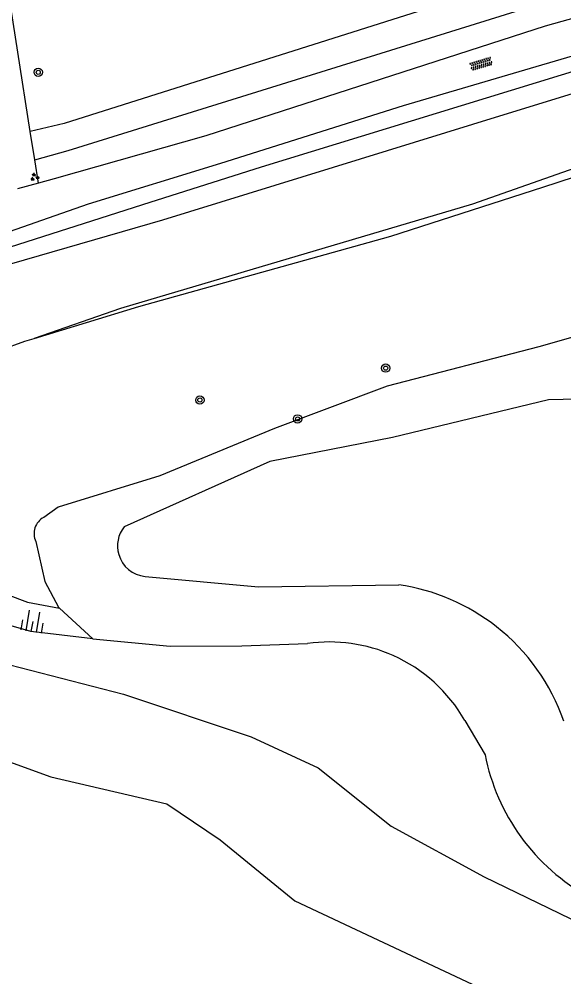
# Model space of a CAD drawing. Extents: x 133000 to 136000, y 400500 to 403500.
# Drawn here: x 134208.5 to 134261.1, y 401728.5 to 401820.9 of the extents above; entities that cross this region are included whole.
import ezdxf

# ---------------------------------------------------------------- set-up
doc = ezdxf.new("R2010")
doc.units = 0
for name, color, linetype in [('gg-knt-BGT kruinlijn', 7, 'Continuous'), ('gg-knt-bovenkant onderkant talud', 7, 'Continuous'), ('gg-knt-onverhard', 7, 'Continuous'), ('gg-kntw-bovenkant insteek waterloop', 7, 'Continuous'), ('gg-kntw-waterlijn', 7, 'Continuous'), ('gt-grn-groengrens', 7, 'Continuous'), ('gt-symb-boom', 7, 'Continuous'), ('gt-symb-groenvak', 7, 'Continuous'), ('gt-symb-overige verharding', 7, 'Continuous'), ('gt-symb-talud symbool', 7, 'Continuous')]:
    doc.layers.add(name, color=color, linetype=linetype)

# ---------------------------------------------------------------- blocks, each defined once
blk = doc.blocks.new('gt0-OVH')
at = {"layer": 'gt-symb-overige verharding'}
for points in [[(-0.972, 0.298), (-0.967, 0.308), (-0.965, 0.319), (-0.966, 0.33), (-0.971, 0.34), (-0.978, 0.348), (-0.988, 0.353), (-0.999, 0.355), (-1.01, 0.354), (-1.02, 0.349), (-1.028, 0.342), (-1.033, 0.332), (-1.035, 0.321), (-1.034, 0.31), (-1.029, 0.3), (-1.022, 0.292), (-1.012, 0.287), (-1.001, 0.285), (-0.99, 0.286), (-0.98, 0.291)], [(-0.872, 0.106), (-0.867, 0.116), (-0.865, 0.126), (-0.866, 0.137), (-0.871, 0.147), (-0.878, 0.156), (-0.888, 0.161), (-0.899, 0.163), (-0.91, 0.162), (-0.92, 0.157), (-0.928, 0.15), (-0.933, 0.14), (-0.935, 0.129), (-0.934, 0.118), (-0.929, 0.108), (-0.922, 0.1), (-0.912, 0.095), (-0.901, 0.092), (-0.89, 0.094), (-0.88, 0.098)], [(-0.772, 0.298), (-0.767, 0.308), (-0.765, 0.319), (-0.766, 0.33), (-0.771, 0.34), (-0.778, 0.348), (-0.788, 0.353), (-0.799, 0.355), (-0.81, 0.354), (-0.82, 0.349), (-0.828, 0.342), (-0.833, 0.332), (-0.835, 0.321), (-0.834, 0.31), (-0.829, 0.3), (-0.822, 0.292), (-0.812, 0.287), (-0.801, 0.285), (-0.79, 0.286), (-0.78, 0.291)], [(-0.672, 0.106), (-0.667, 0.116), (-0.665, 0.126), (-0.666, 0.137), (-0.671, 0.147), (-0.678, 0.156), (-0.688, 0.161), (-0.699, 0.163), (-0.71, 0.162), (-0.72, 0.157), (-0.728, 0.15), (-0.733, 0.14), (-0.735, 0.129), (-0.734, 0.118), (-0.729, 0.108), (-0.722, 0.1), (-0.712, 0.095), (-0.701, 0.092), (-0.69, 0.094), (-0.68, 0.098)], [(-0.572, 0.298), (-0.567, 0.308), (-0.565, 0.319), (-0.566, 0.33), (-0.571, 0.34), (-0.578, 0.348), (-0.588, 0.353), (-0.599, 0.355), (-0.61, 0.354), (-0.62, 0.349), (-0.628, 0.342), (-0.633, 0.332), (-0.635, 0.321), (-0.634, 0.31), (-0.629, 0.3), (-0.622, 0.292), (-0.612, 0.287), (-0.601, 0.285), (-0.59, 0.286), (-0.58, 0.291)], [(-0.472, 0.106), (-0.467, 0.116), (-0.465, 0.126), (-0.466, 0.137), (-0.471, 0.147), (-0.478, 0.156), (-0.488, 0.161), (-0.499, 0.163), (-0.51, 0.162), (-0.52, 0.157), (-0.528, 0.15), (-0.533, 0.14), (-0.535, 0.129), (-0.534, 0.118), (-0.529, 0.108), (-0.522, 0.1), (-0.512, 0.095), (-0.501, 0.092), (-0.49, 0.094), (-0.48, 0.098)], [(-0.372, 0.298), (-0.367, 0.308), (-0.365, 0.319), (-0.366, 0.33), (-0.371, 0.34), (-0.378, 0.348), (-0.388, 0.353), (-0.399, 0.355), (-0.41, 0.354), (-0.42, 0.349), (-0.428, 0.342), (-0.433, 0.332), (-0.435, 0.321), (-0.434, 0.31), (-0.429, 0.3), (-0.422, 0.292), (-0.412, 0.287), (-0.401, 0.285), (-0.39, 0.286), (-0.38, 0.291)], [(-0.272, 0.106), (-0.267, 0.116), (-0.265, 0.126), (-0.266, 0.137), (-0.271, 0.147), (-0.278, 0.156), (-0.288, 0.161), (-0.299, 0.163), (-0.31, 0.162), (-0.32, 0.157), (-0.328, 0.15), (-0.333, 0.14), (-0.335, 0.129), (-0.334, 0.118), (-0.329, 0.108), (-0.322, 0.1), (-0.312, 0.095), (-0.301, 0.092), (-0.29, 0.094), (-0.28, 0.098)], [(-0.172, 0.298), (-0.167, 0.308), (-0.165, 0.319), (-0.166, 0.33), (-0.171, 0.34), (-0.178, 0.348), (-0.188, 0.353), (-0.199, 0.355), (-0.21, 0.354), (-0.22, 0.349), (-0.228, 0.342), (-0.233, 0.332), (-0.235, 0.321), (-0.234, 0.31), (-0.229, 0.3), (-0.222, 0.292), (-0.212, 0.287), (-0.201, 0.285), (-0.19, 0.286), (-0.18, 0.291)], [(-0.072, 0.106), (-0.067, 0.116), (-0.065, 0.126), (-0.066, 0.137), (-0.071, 0.147), (-0.078, 0.156), (-0.088, 0.161), (-0.099, 0.163), (-0.11, 0.162), (-0.12, 0.157), (-0.128, 0.15), (-0.133, 0.14), (-0.135, 0.129), (-0.134, 0.118), (-0.129, 0.108), (-0.122, 0.1), (-0.112, 0.095), (-0.101, 0.092), (-0.09, 0.094), (-0.08, 0.098)], [(0.028, 0.298), (0.033, 0.308), (0.035, 0.319), (0.034, 0.33), (0.029, 0.34), (0.022, 0.348), (0.012, 0.353), (0.001, 0.355), (-0.01, 0.354), (-0.02, 0.349), (-0.028, 0.342), (-0.033, 0.332), (-0.035, 0.321), (-0.034, 0.31), (-0.029, 0.3), (-0.022, 0.292), (-0.012, 0.287), (-0.001, 0.285), (0.01, 0.286), (0.02, 0.291)], [(0.128, 0.106), (0.133, 0.116), (0.135, 0.126), (0.134, 0.137), (0.129, 0.147), (0.122, 0.156), (0.112, 0.161), (0.101, 0.163), (0.09, 0.162), (0.08, 0.157), (0.072, 0.15), (0.067, 0.14), (0.065, 0.129), (0.066, 0.118), (0.071, 0.108), (0.078, 0.1), (0.088, 0.095), (0.099, 0.092), (0.11, 0.094), (0.12, 0.098)], [(0.228, 0.298), (0.233, 0.308), (0.235, 0.319), (0.234, 0.33), (0.229, 0.34), (0.222, 0.348), (0.212, 0.353), (0.201, 0.355), (0.19, 0.354), (0.18, 0.349), (0.172, 0.342), (0.167, 0.332), (0.165, 0.321), (0.166, 0.31), (0.171, 0.3), (0.178, 0.292), (0.188, 0.287), (0.199, 0.285), (0.21, 0.286), (0.22, 0.291)], [(0.328, 0.106), (0.333, 0.116), (0.335, 0.126), (0.334, 0.137), (0.329, 0.147), (0.322, 0.156), (0.312, 0.161), (0.301, 0.163), (0.29, 0.162), (0.28, 0.157), (0.272, 0.15), (0.267, 0.14), (0.265, 0.129), (0.266, 0.118), (0.271, 0.108), (0.278, 0.1), (0.288, 0.095), (0.299, 0.092), (0.31, 0.094), (0.32, 0.098)], [(0.428, 0.298), (0.433, 0.308), (0.435, 0.319), (0.434, 0.33), (0.429, 0.34), (0.422, 0.348), (0.412, 0.353), (0.401, 0.355), (0.39, 0.354), (0.38, 0.349), (0.372, 0.342), (0.367, 0.332), (0.365, 0.321), (0.366, 0.31), (0.371, 0.3), (0.378, 0.292), (0.388, 0.287), (0.399, 0.285), (0.41, 0.286), (0.42, 0.291)], [(0.528, 0.106), (0.533, 0.116), (0.535, 0.126), (0.534, 0.137), (0.529, 0.147), (0.522, 0.156), (0.512, 0.161), (0.501, 0.163), (0.49, 0.162), (0.48, 0.157), (0.472, 0.15), (0.467, 0.14), (0.465, 0.129), (0.466, 0.118), (0.471, 0.108), (0.478, 0.1), (0.488, 0.095), (0.499, 0.092), (0.51, 0.094), (0.52, 0.098)], [(0.628, 0.298), (0.633, 0.308), (0.635, 0.319), (0.634, 0.33), (0.629, 0.34), (0.622, 0.348), (0.612, 0.353), (0.601, 0.355), (0.59, 0.354), (0.58, 0.349), (0.572, 0.342), (0.567, 0.332), (0.565, 0.321), (0.566, 0.31), (0.571, 0.3), (0.578, 0.292), (0.588, 0.287), (0.599, 0.285), (0.61, 0.286), (0.62, 0.291)], [(0.728, 0.106), (0.733, 0.116), (0.735, 0.126), (0.734, 0.137), (0.729, 0.147), (0.722, 0.156), (0.712, 0.161), (0.701, 0.163), (0.69, 0.162), (0.68, 0.157), (0.672, 0.15), (0.667, 0.14), (0.665, 0.129), (0.666, 0.118), (0.671, 0.108), (0.678, 0.1), (0.688, 0.095), (0.699, 0.092), (0.71, 0.094), (0.72, 0.098)], [(0.828, 0.298), (0.833, 0.308), (0.835, 0.319), (0.834, 0.33), (0.829, 0.34), (0.822, 0.348), (0.812, 0.353), (0.801, 0.355), (0.79, 0.354), (0.78, 0.349), (0.772, 0.342), (0.767, 0.332), (0.765, 0.321), (0.766, 0.31), (0.771, 0.3), (0.778, 0.292), (0.788, 0.287), (0.799, 0.285), (0.81, 0.286), (0.82, 0.291)], [(0.928, 0.106), (0.933, 0.116), (0.935, 0.126), (0.934, 0.137), (0.929, 0.147), (0.922, 0.156), (0.912, 0.161), (0.901, 0.163), (0.89, 0.162), (0.88, 0.157), (0.872, 0.15), (0.867, 0.14), (0.865, 0.129), (0.866, 0.118), (0.871, 0.108), (0.878, 0.1), (0.888, 0.095), (0.899, 0.092), (0.91, 0.094), (0.92, 0.098)], [(1.028, 0.298), (1.033, 0.308), (1.035, 0.319), (1.034, 0.33), (1.029, 0.34), (1.022, 0.348), (1.012, 0.353), (1.001, 0.355), (0.99, 0.354), (0.98, 0.349), (0.972, 0.342), (0.967, 0.332), (0.965, 0.321), (0.966, 0.31), (0.971, 0.3), (0.978, 0.292), (0.988, 0.287), (0.999, 0.285), (1.01, 0.286), (1.02, 0.291)], [(-0.972, -0.142), (-0.967, -0.132), (-0.965, -0.121), (-0.966, -0.11), (-0.971, -0.1), (-0.978, -0.092), (-0.988, -0.087), (-0.999, -0.085), (-1.01, -0.086), (-1.02, -0.091), (-1.028, -0.098), (-1.033, -0.108), (-1.035, -0.119), (-1.034, -0.13), (-1.029, -0.14), (-1.022, -0.148), (-1.012, -0.153), (-1.001, -0.155), (-0.99, -0.154), (-0.98, -0.149)], [(-0.872, -0.334), (-0.867, -0.324), (-0.865, -0.314), (-0.866, -0.303), (-0.871, -0.293), (-0.878, -0.284), (-0.888, -0.279), (-0.899, -0.277), (-0.91, -0.278), (-0.92, -0.283), (-0.928, -0.29), (-0.933, -0.3), (-0.935, -0.311), (-0.934, -0.322), (-0.929, -0.332), (-0.922, -0.34), (-0.912, -0.345), (-0.901, -0.348), (-0.89, -0.346), (-0.88, -0.342)], [(-0.772, -0.142), (-0.767, -0.132), (-0.765, -0.121), (-0.766, -0.11), (-0.771, -0.1), (-0.778, -0.092), (-0.788, -0.087), (-0.799, -0.085), (-0.81, -0.086), (-0.82, -0.091), (-0.828, -0.098), (-0.833, -0.108), (-0.835, -0.119), (-0.834, -0.13), (-0.829, -0.14), (-0.822, -0.148), (-0.812, -0.153), (-0.801, -0.155), (-0.79, -0.154), (-0.78, -0.149)], [(-0.672, -0.334), (-0.667, -0.324), (-0.665, -0.314), (-0.666, -0.303), (-0.671, -0.293), (-0.678, -0.284), (-0.688, -0.279), (-0.699, -0.277), (-0.71, -0.278), (-0.72, -0.283), (-0.728, -0.29), (-0.733, -0.3), (-0.735, -0.311), (-0.734, -0.322), (-0.729, -0.332), (-0.722, -0.34), (-0.712, -0.345), (-0.701, -0.348), (-0.69, -0.346), (-0.68, -0.342)], [(-0.572, -0.142), (-0.567, -0.132), (-0.565, -0.121), (-0.566, -0.11), (-0.571, -0.1), (-0.578, -0.092), (-0.588, -0.087), (-0.599, -0.085), (-0.61, -0.086), (-0.62, -0.091), (-0.628, -0.098), (-0.633, -0.108), (-0.635, -0.119), (-0.634, -0.13), (-0.629, -0.14), (-0.622, -0.148), (-0.612, -0.153), (-0.601, -0.155), (-0.59, -0.154), (-0.58, -0.149)], [(-0.472, -0.334), (-0.467, -0.324), (-0.465, -0.314), (-0.466, -0.303), (-0.471, -0.293), (-0.478, -0.284), (-0.488, -0.279), (-0.499, -0.277), (-0.51, -0.278), (-0.52, -0.283), (-0.528, -0.29), (-0.533, -0.3), (-0.535, -0.311), (-0.534, -0.322), (-0.529, -0.332), (-0.522, -0.34), (-0.512, -0.345), (-0.501, -0.348), (-0.49, -0.346), (-0.48, -0.342)], [(-0.372, -0.142), (-0.367, -0.132), (-0.365, -0.121), (-0.366, -0.11), (-0.371, -0.1), (-0.378, -0.092), (-0.388, -0.087), (-0.399, -0.085), (-0.41, -0.086), (-0.42, -0.091), (-0.428, -0.098), (-0.433, -0.108), (-0.435, -0.119), (-0.434, -0.13), (-0.429, -0.14), (-0.422, -0.148), (-0.412, -0.153), (-0.401, -0.155), (-0.39, -0.154), (-0.38, -0.149)], [(-0.272, -0.334), (-0.267, -0.324), (-0.265, -0.314), (-0.266, -0.303), (-0.271, -0.293), (-0.278, -0.284), (-0.288, -0.279), (-0.299, -0.277), (-0.31, -0.278), (-0.32, -0.283), (-0.328, -0.29), (-0.333, -0.3), (-0.335, -0.311), (-0.334, -0.322), (-0.329, -0.332), (-0.322, -0.34), (-0.312, -0.345), (-0.301, -0.348), (-0.29, -0.346), (-0.28, -0.342)], [(-0.172, -0.142), (-0.167, -0.132), (-0.165, -0.121), (-0.166, -0.11), (-0.171, -0.1), (-0.178, -0.092), (-0.188, -0.087), (-0.199, -0.085), (-0.21, -0.086), (-0.22, -0.091), (-0.228, -0.098), (-0.233, -0.108), (-0.235, -0.119), (-0.234, -0.13), (-0.229, -0.14), (-0.222, -0.148), (-0.212, -0.153), (-0.201, -0.155), (-0.19, -0.154), (-0.18, -0.149)], [(-0.072, -0.334), (-0.067, -0.324), (-0.065, -0.314), (-0.066, -0.303), (-0.071, -0.293), (-0.078, -0.284), (-0.088, -0.279), (-0.099, -0.277), (-0.11, -0.278), (-0.12, -0.283), (-0.128, -0.29), (-0.133, -0.3), (-0.135, -0.311), (-0.134, -0.322), (-0.129, -0.332), (-0.122, -0.34), (-0.112, -0.345), (-0.101, -0.348), (-0.09, -0.346), (-0.08, -0.342)], [(0.028, -0.142), (0.033, -0.132), (0.035, -0.121), (0.034, -0.11), (0.029, -0.1), (0.022, -0.092), (0.012, -0.087), (0.001, -0.085), (-0.01, -0.086), (-0.02, -0.091), (-0.028, -0.098), (-0.033, -0.108), (-0.035, -0.119), (-0.034, -0.13), (-0.029, -0.14), (-0.022, -0.148), (-0.012, -0.153), (-0.001, -0.155), (0.01, -0.154), (0.02, -0.149)], [(0.128, -0.334), (0.133, -0.324), (0.135, -0.314), (0.134, -0.303), (0.129, -0.293), (0.122, -0.284), (0.112, -0.279), (0.101, -0.277), (0.09, -0.278), (0.08, -0.283), (0.072, -0.29), (0.067, -0.3), (0.065, -0.311), (0.066, -0.322), (0.071, -0.332), (0.078, -0.34), (0.088, -0.345), (0.099, -0.348), (0.11, -0.346), (0.12, -0.342)], [(0.228, -0.142), (0.233, -0.132), (0.235, -0.121), (0.234, -0.11), (0.229, -0.1), (0.222, -0.092), (0.212, -0.087), (0.201, -0.085), (0.19, -0.086), (0.18, -0.091), (0.172, -0.098), (0.167, -0.108), (0.165, -0.119), (0.166, -0.13), (0.171, -0.14), (0.178, -0.148), (0.188, -0.153), (0.199, -0.155), (0.21, -0.154), (0.22, -0.149)], [(0.328, -0.334), (0.333, -0.324), (0.335, -0.314), (0.334, -0.303), (0.329, -0.293), (0.322, -0.284), (0.312, -0.279), (0.301, -0.277), (0.29, -0.278), (0.28, -0.283), (0.272, -0.29), (0.267, -0.3), (0.265, -0.311), (0.266, -0.322), (0.271, -0.332), (0.278, -0.34), (0.288, -0.345), (0.299, -0.348), (0.31, -0.346), (0.32, -0.342)], [(0.428, -0.142), (0.433, -0.132), (0.435, -0.121), (0.434, -0.11), (0.429, -0.1), (0.422, -0.092), (0.412, -0.087), (0.401, -0.085), (0.39, -0.086), (0.38, -0.091), (0.372, -0.098), (0.367, -0.108), (0.365, -0.119), (0.366, -0.13), (0.371, -0.14), (0.378, -0.148), (0.388, -0.153), (0.399, -0.155), (0.41, -0.154), (0.42, -0.149)], [(0.528, -0.334), (0.533, -0.324), (0.535, -0.314), (0.534, -0.303), (0.529, -0.293), (0.522, -0.284), (0.512, -0.279), (0.501, -0.277), (0.49, -0.278), (0.48, -0.283), (0.472, -0.29), (0.467, -0.3), (0.465, -0.311), (0.466, -0.322), (0.471, -0.332), (0.478, -0.34), (0.488, -0.345), (0.499, -0.348), (0.51, -0.346), (0.52, -0.342)], [(0.628, -0.142), (0.633, -0.132), (0.635, -0.121), (0.634, -0.11), (0.629, -0.1), (0.622, -0.092), (0.612, -0.087), (0.601, -0.085), (0.59, -0.086), (0.58, -0.091), (0.572, -0.098), (0.567, -0.108), (0.565, -0.119), (0.566, -0.13), (0.571, -0.14), (0.578, -0.148), (0.588, -0.153), (0.599, -0.155), (0.61, -0.154), (0.62, -0.149)], [(0.728, -0.334), (0.733, -0.324), (0.735, -0.314), (0.734, -0.303), (0.729, -0.293), (0.722, -0.284), (0.712, -0.279), (0.701, -0.277), (0.69, -0.278), (0.68, -0.283), (0.672, -0.29), (0.667, -0.3), (0.665, -0.311), (0.666, -0.322), (0.671, -0.332), (0.678, -0.34), (0.688, -0.345), (0.699, -0.348), (0.71, -0.346), (0.72, -0.342)], [(0.828, -0.142), (0.833, -0.132), (0.835, -0.121), (0.834, -0.11), (0.829, -0.1), (0.822, -0.092), (0.812, -0.087), (0.801, -0.085), (0.79, -0.086), (0.78, -0.091), (0.772, -0.098), (0.767, -0.108), (0.765, -0.119), (0.766, -0.13), (0.771, -0.14), (0.778, -0.148), (0.788, -0.153), (0.799, -0.155), (0.81, -0.154), (0.82, -0.149)], [(0.928, -0.334), (0.933, -0.324), (0.935, -0.314), (0.934, -0.303), (0.929, -0.293), (0.922, -0.284), (0.912, -0.279), (0.901, -0.277), (0.89, -0.278), (0.88, -0.283), (0.872, -0.29), (0.867, -0.3), (0.865, -0.311), (0.866, -0.322), (0.871, -0.332), (0.878, -0.34), (0.888, -0.345), (0.899, -0.348), (0.91, -0.346), (0.92, -0.342)], [(1.028, -0.142), (1.033, -0.132), (1.035, -0.121), (1.034, -0.11), (1.029, -0.1), (1.022, -0.092), (1.012, -0.087), (1.001, -0.085), (0.99, -0.086), (0.98, -0.091), (0.972, -0.098), (0.967, -0.108), (0.965, -0.119), (0.966, -0.13), (0.971, -0.14), (0.978, -0.148), (0.988, -0.153), (0.999, -0.155), (1.01, -0.154), (1.02, -0.149)]]:
    blk.add_lwpolyline(points, close=True, dxfattribs=at)
blk = doc.blocks.new('gt0-BOOM')
at = {"layer": 'gt-symb-boom'}
for radius in [0.4, 0.2]:
    blk.add_circle((0, 0), radius, dxfattribs=at)
blk = doc.blocks.new('gt0-GRVAK')
at = {"layer": 'gt-symb-groenvak'}
for p, q in [((-0.11, 0.189), (-0.228, 0.24)), ((-0.182, 0.153), (0.088, 0.153)), ((-0.091, 0.211), (-0.156, 0.322)), ((-0.047, 0.214), (-0.047, 0.393)), ((-0.004, 0.211), (0.061, 0.322)), ((0.015, 0.189), (0.133, 0.24)), ((0.262, -0.052), (0.197, 0.059)), ((0.305, -0.049), (0.305, 0.13)), ((0.349, -0.052), (0.414, 0.059)), ((-0.245, -0.228), (-0.363, -0.177)), ((-0.318, -0.264), (-0.047, -0.264)), ((-0.226, -0.206), (-0.291, -0.095)), ((-0.183, -0.203), (-0.183, -0.024)), ((-0.139, -0.206), (-0.074, -0.095)), ((-0.12, -0.228), (-0.002, -0.177)), ((0.243, -0.074), (0.125, -0.023)), ((0.17, -0.11), (0.441, -0.11)), ((0.368, -0.074), (0.486, -0.023))]:
    blk.add_line(p, q, dxfattribs=at)
blk = doc.blocks.new('gt0-TALUD_1')
at = {"layer": 'gt-symb-talud symbool'}
for p, q in [((-1, -1), (-1, 0)), ((0.5, -2), (0.5, 0)), ((-0.5, -2), (-0.5, 0)), ((0, -1), (0, 0)), ((1, -1), (1, 0))]:
    blk.add_line(p, q, dxfattribs=at)

msp = doc.modelspace()

# ---------------------------------------------------------------- linework, layer by layer
at = {"layer": 'gg-knt-BGT kruinlijn'}
msp.add_lwpolyline([(134215.635, 401761.104), (134209.657, 401761.803), (134205.694, 401762.925), (134202.198, 401764.984), (134200.111, 401767.56)], dxfattribs=at)
at = {"layer": 'gg-knt-bovenkant onderkant talud'}
msp.add_lwpolyline([(134200.111, 401767.56), (134205.111, 401766.215), (134209.319, 401764.654), (134212.407, 401764.07)], dxfattribs=at)
at = {"layer": 'gg-knt-onverhard'}
msp.add_line((134210.373, 401805.095), (134208.363, 401804.555), dxfattribs=at)
for points in [[(134316.272, 401777.383), (134305.628, 401796.972), (134292.911, 401814.786), (134284.974, 401822.121), (134282.99, 401823.264), (134281.76, 401823.791), (134279.847, 401824.404), (134278.068, 401824.67), (134276.598, 401824.759), (134272.099, 401823.862), (134259.325, 401820.265), (134226.56, 401809.677), (134211.913, 401805.509), (134210.373, 401805.095)], [(134314.663, 401772.772), (134305.436, 401791.333), (134293.376, 401809.797), (134287.532, 401815.702), (134285.569, 401816.993), (134283.075, 401818.391), (134280.588, 401819.572), (134278.36, 401820.114), (134276.017, 401820.392), (134273.685, 401820.203), (134264.125, 401817.995), (134245.616, 401812.573), (134227.971, 401807.007), (134215.182, 401803.083), (134204.958, 401799.485)]]:
    msp.add_lwpolyline(points, dxfattribs=at)
at = {"layer": 'gg-kntw-bovenkant insteek waterloop'}
for p, q in [((134212.407, 401764.07), (134215.635, 401761.104)), ((134251.554, 401753.23), (134253.504, 401749.918))]:
    msp.add_line(p, q, dxfattribs=at)
for points in [[(134263.285, 401816.274), (134231.892, 401806.625), (134221.145, 401803.24), (134205.189, 401798.142)], [(134209.981, 401790.115), (134220.089, 401793.181), (134244.424, 401799.989), (134259.096, 401804.703), (134268.253, 401807.69), (134273.2, 401808.896), (134275.825, 401809.22), (134278.405, 401808.458), (134280.319, 401807.398), (134282.508, 401805.129), (134287.968, 401797.829), (134294.809, 401787.202), (134299.922, 401776.867), (134311.101, 401753.001)], [(134269.668, 401792.413), (134258.707, 401789.309), (134244.06, 401785.51), (134233.18, 401781.419), (134222.101, 401776.83), (134212.299, 401773.801), (134210.898, 401772.832)], [(134206.765, 401789.001), (134209.066, 401789.837), (134209.981, 401790.115)], [(134210.117, 401770.498), (134211.002, 401766.639), (134212.308, 401764.161), (134212.407, 401764.07)], [(134215.635, 401761.104), (134223.092, 401760.383), (134230.006, 401760.439), (134236.376, 401760.651)], [(134204.107, 401759.419), (134205.579, 401759.101), (134218.578, 401755.778), (134230.923, 401751.656), (134237.396, 401748.646), (134244.457, 401743.03), (134253.428, 401738.121), (134266.9, 401731.582), (134278.965, 401725.277), (134291.4, 401715.875), (134299.989, 401707.687), (134304.827, 401701.692)]]:
    msp.add_lwpolyline(points, dxfattribs=at)
for centre, radius, start, end in [((134211.741, 401771.255), 1.788, 118.12671, 161.50746), ((134211.743, 401771.25), 1.791, 161.39218, 204.83325), ((134238.487, 401745.726), 15.074, 65.95948, 98.05064), ((134238.499, 401745.752), 15.045, 29.80399, 65.96069), ((134273.337, 401753.862), 20.221, 191.24826, 215.92546), ((134273.321, 401753.876), 20.216, 215.9816, 241.09344)]:
    msp.add_arc(centre, radius, start, end, dxfattribs=at)
at = {"layer": 'gg-kntw-waterlijn'}
for points in [[(134207.804, 401797.346), (134222.387, 401801.562), (134252.343, 401810.784), (134268.755, 401815.836), (134274.168, 401816.613), (134278.843, 401816.35), (134281.904, 401815.131), (134284.998, 401812.957), (134289.245, 401808.906), (134294.545, 401801.957), (134301.359, 401791.813), (134304.454, 401786.378), (134305.178, 401783.711), (134309.26, 401775.575)], [(134312.392, 401752.257), (134300.903, 401776.531), (134297.467, 401783.79), (134295.366, 401788.228), (134290.929, 401795.073), (134285.925, 401801.825), (134283.101, 401805.635), (134280.526, 401808.116), (134277.498, 401809.565), (134275.16, 401809.763), (134270.848, 401809.236), (134264.462, 401807.358), (134252.282, 401803.077), (134218.31, 401792.998), (134209.981, 401790.115)], [(134268.202, 401784.376), (134259.646, 401784.164), (134244.569, 401780.548), (134232.714, 401778.24), (134218.661, 401771.914)], [(134220.676, 401767.136), (134231.617, 401766.131), (134245.189, 401766.324)], [(134199.915, 401752.011), (134211.563, 401747.786), (134222.764, 401745.169), (134227.941, 401741.697), (134235.135, 401735.805), (134269.952, 401719.473), (134280.897, 401711.609), (134290.921, 401702.768), (134298.53, 401694.516), (134305.128, 401690.442)]]:
    msp.add_lwpolyline(points, dxfattribs=at)
for centre, radius, start, end in [((134220.956, 401770.072), 2.943, 141.24587, 196.34886), ((134220.964, 401770.073), 2.952, 196.34135, 264.39396), ((134242.305, 401746.626), 19.908, 51.83815, 81.67071), ((134242.341, 401746.642), 19.873, 19.11783, 51.891)]:
    msp.add_arc(centre, radius, start, end, dxfattribs=at)
at = {"layer": 'gt-grn-groengrens'}
for p, q in [((134210.019, 401807.353), (134209.592, 401810.079)), ((134210.373, 401805.095), (134210.019, 401807.353))]:
    msp.add_line(p, q, dxfattribs=at)
for points in [[(134209.592, 401810.079), (134203.586, 401848.398), (134202.567, 401854.725), (134193.38, 401913.468)], [(134314.272, 401841.651), (134303.426, 401839.515), (134212.877, 401810.86), (134209.592, 401810.079)], [(134210.019, 401807.353), (134213.25, 401808.244), (134270.793, 401826.185), (134282.475, 401829.204), (134287.342, 401825.861), (134295.373, 401818.428), (134304.363, 401807.278), (134320.185, 401779.462), (134320.189, 401779.441), (134320.678, 401778.379), (134322.925, 401774.271), (134328.937, 401762.437), (134336.995, 401748.044), (134338.392, 401747.051)]]:
    msp.add_lwpolyline(points, dxfattribs=at)

# ---------------------------------------------------------------- block references
at = {"layer": 'gt-symb-boom'}
for p in [(134210.361, 401815.801), (134243.907, 401787.238), (134225.972, 401784.156), (134235.405, 401782.336)]:
    msp.add_blockref('gt0-BOOM', p, dxfattribs=at)
at = {"layer": 'gt-symb-groenvak'}
msp.add_blockref('gt0-GRVAK', (134209.999, 401805.687), dxfattribs=at)
at = {"layer": 'gt-symb-overige verharding', "rotation": 16.732160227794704}
msp.add_blockref('gt0-OVH', (134253.131, 401816.608), dxfattribs=at)
at = {"layer": 'gt-symb-talud symbool', "xscale": 0.9998759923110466, "yscale": 0.9998759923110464, "rotation": 170.44347238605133}
msp.add_blockref('gt0-TALUD_1', (134209.657, 401761.803), dxfattribs=at)

doc.saveas('drawing.dxf')
